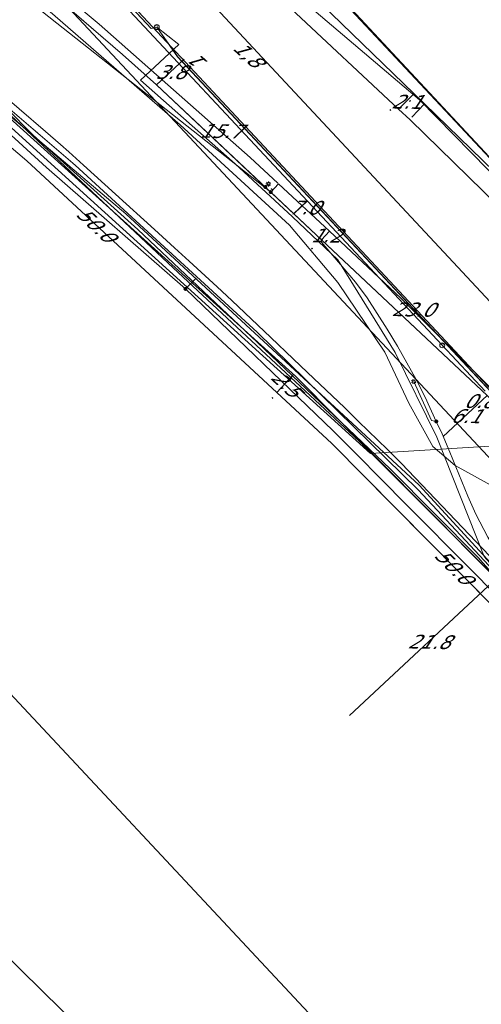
# Model space of a CAD drawing. Header units: metres. Extents: x 124576 to 133557, y 395865 to 402386.
# Tile 265 of 447: x 128809 to 128855, y 401704 to 401803. Entities that reach past the tile are written whole.
import ezdxf
from ezdxf.enums import TextEntityAlignment as Align

# ---------------------------------------------------------------- set-up
doc = ezdxf.new("R2010")
doc.units = ezdxf.units.M
doc.header["$MEASUREMENT"] = 0
for name, color, linetype, lineweight, true_color in [('LG_Datatransport', 3, 'Continuous', 13, 0x00ff00), ('LG_Datatransport_Blauw_Glas_Zuid', 3, 'Continuous', 13, 0x00ff00), ('LG_Datatransport_Bt_Nederland_NV', 3, 'Continuous', 13, 0x00ff00), ('LG_Datatransport_Eurofiber_Nederland_BV', 3, 'Continuous', 13, 0x00ff00), ('LG_Datatransport_KPN_BV', 3, 'Continuous', 13, 0x00ff00), ('LG_Datatransport_Tele2_Nederland_BV', 3, 'Continuous', 13, 0x00ff00), ('LG_Datatransport_Ziggo_BV', 3, 'Continuous', 13, 0x00ff00), ('LG_Gas_Hoge_Druk_Enexis_Netbeheer_BV', 7, 'Continuous', 13, 0xff9b00), ('LG_Laag_Spanning_Enexis_Netbeheer_BV', 7, 'Continuous', 13, 0x960000), ('LG_Midden_Spanning_Enexis_Netbeheer_BV', 7, 'Continuous', 13, 0xd20000), ('LG_Riool_Onder_Druk_New_Water_Business_Tilburg_BV', 5, 'Continuous', 13, 0x0000ff), ('LG_Riool_Vrij_Verval_Gemeente_Tilburg_Ruimtelijke_Uitvoering', 7, 'Continuous', 13, 0xca00a0), ('LG_unet-4_Brabant_Water', 5, 'Continuous', 13, 0x0000ff), ('LG_Water_Gemeente_Tilburg_Ruimtelijke_Uitvoering', 5, 'Continuous', 13, 0x0000ff)]:
    doc.layers.add(name, color=color, linetype=linetype, lineweight=lineweight, true_color=true_color)
for name, color, linetype, lineweight in [('LG_Datatransport_P_Eurofiber_Nederland_BV', 7, 'Continuous', 0), ('LG_Datatransport_P_KPN_BV', 7, 'Continuous', 0), ('LG_Laag_Spanning_P_Enexis_Netbeheer_BV', 7, 'Continuous', 0), ('LG_Midden_Spanning_P_Enexis_Netbeheer_BV', 7, 'Continuous', 0), ('LG_n00003_Spitters_Electrotechniek_BV', 7, 'Continuous', 13), ('MV_Datatransport', 7, 'Continuous', 0), ('MV_Gas_Hoge_Druk', 7, 'Continuous', 0), ('MV_Gas_Hoge_Druk_pijl', 7, 'Continuous', 0), ('MV_Laag_Spanning', 7, 'Continuous', 0), ('MV_Laag_Spanning_lijn', 7, 'Continuous', 0), ('MV_Laag_Spanning_pijl', 7, 'Continuous', 0), ('MV_Midden_Spanning_pijl', 7, 'Continuous', 0)]:
    doc.layers.add(name, color=color, linetype=linetype, lineweight=lineweight)
doc.styles.add('Klic_Annotatie', font='verdanai.ttf', dxfattribs={"oblique": 20, "height": 1.4})

# ---------------------------------------------------------------- blocks, each defined once
blk = doc.blocks.new('Mof')
at = {"layer": 'LG_Laag_Spanning_P_Enexis_Netbeheer_BV'}
h = blk.add_hatch(color=256, dxfattribs=at)
edge = h.paths.add_edge_path()
edge.add_arc((0, 0), 2, 0, 360)
blk = doc.blocks.new('Mof_1')
at = {"layer": 'LG_Midden_Spanning_P_Enexis_Netbeheer_BV'}
h = blk.add_hatch(color=256, dxfattribs=at)
edge = h.paths.add_edge_path()
edge.add_arc((0, 0), 2, 0, 360)
blk = doc.blocks.new('Streetlight')
at = {"layer": 'LG_Laag_Spanning_P_Enexis_Netbeheer_BV'}
for p, q in [((-1.77, 1.77), (-1.06, 1.06)), ((0, 2.5), (0, 1.5)), ((1.77, 1.77), (1.06, 1.06)), ((-1.06, -1.06), (-1.77, -1.77)), ((0, -1.5), (0, -2.5)), ((1.06, -1.06), (1.77, -1.77))]:
    blk.add_line(p, q, dxfattribs=at)
at = {"layer": 'LG_Laag_Spanning_P_Enexis_Netbeheer_BV', "flags": 128}
for points in [[(-2.5, 0), (-1.5, 0)], [(1.5, 0), (2.5, 0)]]:
    blk.add_lwpolyline(points, dxfattribs=at)
at = {"layer": 'LG_Laag_Spanning_P_Enexis_Netbeheer_BV'}
blk.add_circle((0, 0), 1.5, dxfattribs=at)
blk = doc.blocks.new('m_pijl')
at = {"layer": 'MV_Laag_Spanning_pijl'}
blk.add_hatch(color=7, dxfattribs=at).paths.add_polyline_path([(-1, -0.33), (-1, 0), (-1, 0.33), (0, 0)])
at = {"layer": 'MV_Laag_Spanning_pijl', "flags": 128}
blk.add_lwpolyline([(-1, 0), (-1, 0.33), (0, 0), (-1, -0.33), (-1, 0)], close=True, dxfattribs=at)
blk = doc.blocks.new('m_pijl_3')
at = {"layer": 'MV_Gas_Hoge_Druk_pijl'}
blk.add_hatch(color=7, dxfattribs=at).paths.add_polyline_path([(-1, -0.33), (-1, 0), (-1, 0.33), (0, 0)])
at = {"layer": 'MV_Gas_Hoge_Druk_pijl', "flags": 128}
blk.add_lwpolyline([(-1, 0), (-1, 0.33), (0, 0), (-1, -0.33), (-1, 0)], close=True, dxfattribs=at)
blk = doc.blocks.new('Onbekend_3')
at = {"layer": 'LG_Datatransport_P_KPN_BV'}
blk.add_hatch(color=256, dxfattribs=at).paths.add_polyline_path([(-0.25, -1.07, -0.262633), (0.23, 0.15), (0.59, 0.47, 0.379827), (0.7, 1.26), (0.69, 1.26, 0.228508), (-0.03, 1.53), (-0.03, 1.52, 0.459053), (-0.82, 0.79), (-1.29, 0.85, -0.414214), (-0.08, 2, -0.243799), (1.09, 1.52, -0.379827), (0.9, 0.11), (0.54, -0.2, 0.262633), (0.23, -1.08), (-0.17, -1.07)])
blk.add_circle((0, 0), 2.5, dxfattribs=at)
at = {"layer": 'LG_Datatransport_P_KPN_BV', "extrusion": (0, 0, -1)}
blk.add_solid([(0.34, -2.06), (-0.21, -2.06), (0.34, -1.51), (-0.21, -1.51)], dxfattribs=at)
blk = doc.blocks.new('Onbekend_6')
at = {"layer": 'LG_Datatransport_P_Eurofiber_Nederland_BV'}
blk.add_hatch(color=256, dxfattribs=at).paths.add_polyline_path([(-0.25, -1.07, -0.262633), (0.23, 0.15), (0.59, 0.47, 0.379827), (0.7, 1.26), (0.69, 1.26, 0.228508), (-0.03, 1.53), (-0.03, 1.52, 0.459053), (-0.82, 0.79), (-1.29, 0.85, -0.414214), (-0.08, 2, -0.243799), (1.09, 1.52, -0.379827), (0.9, 0.11), (0.54, -0.2, 0.262633), (0.23, -1.08), (-0.17, -1.07)])
blk.add_circle((0, 0), 2.5, dxfattribs=at)
at = {"layer": 'LG_Datatransport_P_Eurofiber_Nederland_BV', "extrusion": (0, 0, -1)}
blk.add_solid([(0.34, -2.06), (-0.21, -2.06), (0.34, -1.51), (-0.21, -1.51)], dxfattribs=at)

msp = doc.modelspace()

# ---------------------------------------------------------------- linework, layer by layer
at = {"layer": 'LG_Datatransport', "flags": 128}
msp.add_lwpolyline([(128888.468, 401648.539), (128806.522, 401736.202), (128806.521, 401736.203), (128806.52, 401736.203), (128806.519, 401736.204), (128806.518, 401736.205), (128806.517, 401736.205), (128806.516, 401736.205), (128806.514, 401736.205), (128806.513, 401736.205), (128806.512, 401736.204), (128806.511, 401736.204), (128806.51, 401736.203), (128806.508, 401736.202), (128746.7, 401680.301)], dxfattribs=at)
at = {"layer": 'LG_Datatransport_Blauw_Glas_Zuid', "flags": 128}
msp.add_lwpolyline([(128807.6, 401793.5), (128824, 401778.1), (128842.8, 401760.6), (128863.5, 401739.9), (128879, 401722.7), (128920.2, 401678.5)], dxfattribs=at)
at = {"layer": 'LG_Datatransport_Bt_Nederland_NV', "flags": 128}
msp.add_lwpolyline([(128807.13, 401794.25), (128809.87, 401791.49), (128820.45, 401781.96), (128832.5, 401770.61), (128845.98, 401757.76), (128854.84, 401748.86), (128860.49, 401742.45), (128873.27, 401728.99), (128900.8, 401699.47)], dxfattribs=at)
msp.add_lwpolyline([(128807.13, 401794.25), (128809.87, 401791.49), (128820.45, 401781.96), (128832.5, 401770.61), (128845.98, 401757.76), (128854.84, 401748.86), (128860.49, 401742.45), (128873.27, 401728.99), (128900.8, 401699.47)], dxfattribs=at)
at = {"layer": 'LG_Datatransport_Eurofiber_Nederland_BV', "flags": 128}
for points in [[(128789.909, 401836.354), (128821.803, 401802.264), (128822.356, 401802.417)], [(128790.264, 401828.627), (128791.759, 401828.273), (128795.059, 401829.164), (128796.832, 401828.955), (128821.803, 401802.264), (128822.356, 401802.417)], [(128796.83, 401828.96), (128813.865, 401810.755), (128821.803, 401802.264), (128822.354, 401802.415)], [(128822.36, 401802.42), (128824.58, 401800.66), (128820.7, 401797.04), (128830.29, 401788.59), (128836.06, 401783.24), (128840.65, 401778.92), (128846.44, 401769.54), (128850.66, 401760.99), (128855.43, 401748.96), (128861.54, 401742.16), (128876.86, 401725.65), (128887.61, 401714.14), (128871.44, 401699.09), (128855.27, 401684.03), (128827.543, 401658.325)], [(128822.36, 401802.42), (128824.58, 401800.66), (128820.7, 401797.04), (128830.29, 401788.59), (128836.06, 401783.24), (128840.65, 401778.92), (128846.44, 401769.54), (128850.66, 401760.99), (128855.43, 401748.96), (128861.54, 401742.16), (128876.86, 401725.65), (128887.61, 401714.14), (128871.44, 401699.09), (128855.27, 401684.03), (128833.42, 401682.85)], [(128822.356, 401802.417), (128824.578, 401800.661), (128820.702, 401797.038), (128830.287, 401788.593), (128836.061, 401783.239), (128840.651, 401778.925), (128846.437, 401769.539), (128850.665, 401760.992), (128855.434, 401748.959), (128861.541, 401742.161), (128876.862, 401725.646), (128887.609, 401714.139)], [(128822.35, 401802.41), (128824.46, 401799.42), (128919.62, 401697.73)], [(128822.35, 401802.41), (128824.46, 401799.42), (128919.62, 401697.73)], [(128822.354, 401802.415), (128824.465, 401799.42), (128919.622, 401697.734)], [(128822.356, 401802.417), (128824.469, 401799.415), (128919.536, 401697.805)], [(128822.36, 401802.42), (128824.47, 401799.41), (128919.54, 401697.81)], [(128736.32, 401778.1), (128736.27, 401778.32), (128833.42, 401682.85)]]:
    msp.add_lwpolyline(points, dxfattribs=at)
at = {"layer": 'LG_Datatransport_KPN_BV'}
msp.add_line((128855.522, 401765.655), (128851.197, 401770.278), dxfattribs=at)
at = {"layer": 'LG_Datatransport_KPN_BV', "flags": 128}
for points in [[(128737.887, 401886.229), (128737.887, 401886.229), (128740.083, 401888.334), (128740.444, 401888.588), (128740.826, 401888.809), (128741.226, 401888.995), (128741.641, 401889.146), (128742.067, 401889.259), (128742.502, 401889.335), (128742.942, 401889.372), (128743.383, 401889.37), (128743.823, 401889.33), (128744.817, 401889.154), (128745.793, 401888.895), (128746.744, 401888.553), (128747.662, 401888.132), (128748.541, 401887.635), (128749.374, 401887.064), (128762.203, 401874.651), (128775.179, 401861.284), (128879.089, 401750), (128879.409, 401749.658), (128883.376, 401745.408)], [(128851.197, 401770.278), (128755.04, 401873.059), (128753.614, 401874.494), (128751.959, 401875.957), (128750.416, 401877.537), (128749.812, 401878.207), (128749.142, 401878.978)], [(128780.098, 401870.413), (128788.155, 401861.896), (128798.909, 401850.528), (128815.617, 401832.5), (128832.896, 401813.855), (128867.08, 401777.365), (128892.496, 401750.001)], [(128893.656, 401749.101), (128892.733, 401750), (128891.265, 401751.432), (128849.907, 401795.781), (128842.005, 401804.253), (128815.617, 401832.5), (128788.155, 401861.896), (128780.151, 401870.463)]]:
    msp.add_lwpolyline(points, dxfattribs=at)
at = {"layer": 'LG_Datatransport_Tele2_Nederland_BV', "flags": 128}
msp.add_lwpolyline([(129000, 401612), (128975, 401638.3), (128971.6, 401640.7), (128965.7, 401643.7), (128960.9, 401645.5), (128955.6, 401646.8), (128950.6, 401649), (128930.1, 401670.4), (128928.7, 401674.2), (128928.1, 401676.9), (128926.5, 401684.4), (128925.4, 401687.3), (128923.5, 401692), (128922, 401693.6), (128920.2, 401697.3), (128916.3, 401701.1), (128915.8, 401701.9), (128870.9, 401750), (128853.9, 401768.2), (128791.8, 401834.7), (128757.4, 401871.2), (128752, 401876.3), (128744.683, 401881.286), (128743.7, 401882.6)], dxfattribs=at)
at = {"layer": 'LG_Datatransport_Ziggo_BV', "flags": 128}
for points in [[(128959.209, 401645.427), (128957.626, 401645.933), (128951.53, 401647.583), (128948.111, 401649.408), (128945.978, 401650.288), (128920.411, 401678.346), (128848.866, 401756.155), (128819.232, 401783.556), (128773.345, 401822.317), (128714.61, 401866.197), (128711.887, 401870.29), (128691.025, 401883.733), (128677.688, 401891.859), (128628.896, 401923.987), (128628.974, 401924.171), (128628.627, 401924.369), (128628.507, 401924.094), (128631.556, 401922.138), (128630.16, 401920.55), (128599.05, 401889.933), (128587.496, 401879.184), (128562.402, 401906.001), (128562.709, 401906.387)], [(128945.978, 401650.288), (128920.411, 401678.346), (128848.866, 401756.155), (128819.232, 401783.556), (128773.345, 401822.317), (128714.61, 401866.197), (128711.887, 401870.29), (128691.025, 401883.733), (128677.688, 401891.859), (128628.896, 401923.987)], [(128945.978, 401650.288), (128920.411, 401678.346), (128848.866, 401756.155), (128819.232, 401783.556), (128773.345, 401822.317), (128714.61, 401866.197), (128711.887, 401870.29), (128691.025, 401883.733), (128677.688, 401891.859), (128628.896, 401923.987)]]:
    msp.add_lwpolyline(points, dxfattribs=at)
at = {"layer": 'LG_Gas_Hoge_Druk_Enexis_Netbeheer_BV', "flags": 128}
msp.add_lwpolyline([(128905.429, 401695.232), (128871.66, 401731.587), (128871.383, 401731.876), (128836.331, 401767.206), (128836.041, 401767.482), (128799.132, 401800.756), (128798.827, 401801.015), (128760.606, 401831.608), (128760.288, 401831.85), (128728.508, 401854.788), (128728.175, 401855.008), (128712.86, 401864.269), (128712.552, 401864.518), (128709.274, 401868.024), (128709.229, 401868.073), (128708.941, 401868.35), (128705.001, 401871.778), (128703.274, 401873.315), (128687.656, 401884.202), (128677.236, 401891.465), (128675.263, 401892.674), (128641.841, 401913.154), (128630.561, 401920.074), (128629.546, 401920.697)], dxfattribs=at)
at = {"layer": 'LG_Laag_Spanning_Enexis_Netbeheer_BV'}
for p, q in [((128833.322, 401786.264), (128833.635, 401786.577)), ((128833.867, 401785.752), (128838.998, 401780.935))]:
    msp.add_line(p, q, dxfattribs=at)
at = {"layer": 'LG_Laag_Spanning_Enexis_Netbeheer_BV', "flags": 128}
for points in [[(128740.909, 401880.912), (128741.617, 401881.038), (128742.684, 401880.322), (128746.215, 401877.951), (128749.745, 401875.58), (128776.933, 401855.897), (128777.001, 401855.848), (128792.964, 401844.291), (128806.642, 401831.511), (128815.378, 401823.348), (128828.034, 401812.833), (128835.134, 401806.798), (128848.914, 401795.083), (128862.767, 401780.941), (128883.354, 401759.925)], [(128729.682, 401866.195), (128729.709, 401866.178), (128745.11, 401855.811), (128755.84, 401848.589), (128760.532, 401845.179), (128768.11, 401839.849), (128773.824, 401835.829), (128788.762, 401824.519), (128790.718, 401822.955), (128806.385, 401810.421), (128812.555, 401805.093), (128818.882, 401799.63), (128822.342, 401796.573), (128833.322, 401786.264), (128833.867, 401785.752), (128838.998, 401780.935), (128855.744, 401765.212), (128862.781, 401757.831)], [(128729.682, 401866.195), (128729.709, 401866.178), (128745.11, 401855.811), (128755.84, 401848.589), (128760.532, 401845.179), (128768.11, 401839.849), (128773.824, 401835.829), (128788.762, 401824.519), (128790.718, 401822.955), (128806.385, 401810.421), (128812.555, 401805.093), (128818.882, 401799.63), (128822.342, 401796.573), (128833.322, 401786.264), (128833.867, 401785.752)], [(128806.385, 401810.421), (128812.555, 401805.093), (128818.882, 401799.63), (128822.342, 401796.573), (128833.322, 401786.264), (128833.867, 401785.752), (128745.11, 401855.811)], [(128883.354, 401759.925), (128862.767, 401780.941), (128848.914, 401795.083), (128835.134, 401806.798), (128828.034, 401812.833), (128815.378, 401823.348), (128806.642, 401831.511)], [(128806.385, 401810.421), (128812.555, 401805.093), (128818.882, 401799.63), (128822.342, 401796.573), (128833.322, 401786.264), (128833.867, 401785.752)], [(128833.867, 401785.752), (128838.998, 401780.935), (128839.001, 401780.818), (128838.998, 401780.697), (128842.429, 401776.67), (128843.619, 401775.068), (128845.643, 401771.922), (128846.673, 401770.209), (128848.575, 401766.819), (128849.48, 401765.038), (128850.599, 401762.594), (128851.178, 401761.33), (128850.599, 401762.594), (128851.178, 401761.33), (128851.971, 401759.495), (128853.779, 401755.059), (128854.608, 401753.241), (128855.797, 401750.892)], [(128838.998, 401780.935), (128839.001, 401780.818), (128838.998, 401780.697), (128842.429, 401776.67), (128843.619, 401775.068), (128845.643, 401771.922), (128846.673, 401770.209), (128848.575, 401766.819), (128849.48, 401765.038), (128850.599, 401762.594), (128851.178, 401761.33), (128851.971, 401759.495), (128853.779, 401755.059), (128854.608, 401753.241), (128855.797, 401750.892), (128856.825, 401749.183), (128859.223, 401745.792), (128860.456, 401744.221), (128863.403, 401740.833), (128864.742, 401739.349), (128865.421, 401738.624), (128885.893, 401716.745), (128900.268, 401701.384)], [(128838.998, 401780.935), (128855.744, 401765.212), (128862.781, 401757.831)], [(128850.599, 401762.594), (128850.118, 401762.683), (128848.32, 401766.609)]]:
    msp.add_lwpolyline(points, dxfattribs=at)
at = {"layer": 'LG_Midden_Spanning_Enexis_Netbeheer_BV'}
msp.add_line((128825.251, 401775.974), (128826.312, 401777.035), dxfattribs=at)
at = {"layer": 'LG_Midden_Spanning_Enexis_Netbeheer_BV', "flags": 128}
for points in [[(128722.99, 401868.517), (128723.66, 401868.471), (128726.491, 401868.175), (128727.112, 401867.947), (128729.466, 401866.341), (128755.84, 401848.589), (128760.532, 401845.179), (128773.824, 401835.829), (128788.762, 401824.519), (128806.385, 401810.421), (128818.882, 401799.63), (128822.342, 401796.573), (128855.744, 401765.212), (128863.791, 401757.416)], [(128722.99, 401868.517), (128723.66, 401868.471), (128726.491, 401868.175), (128727.112, 401867.947), (128729.466, 401866.341), (128755.84, 401848.589), (128760.532, 401845.179), (128773.824, 401835.829), (128788.762, 401824.519), (128806.385, 401810.421), (128818.882, 401799.63), (128822.342, 401796.573), (128855.744, 401765.212), (128863.791, 401757.416)], [(128723.266, 401854.371), (128726.097, 401854.448), (128726.889, 401854.157), (128727.385, 401853.794), (128727.561, 401853.669), (128739.712, 401845.077), (128758.733, 401831.152), (128777.36, 401816.707), (128780.189, 401814.461), (128806.833, 401792.244), (128811.206, 401788.246), (128825.251, 401775.974), (128840.187, 401761.642), (128843.539, 401758.263), (128844.061, 401757.736), (128857.557, 401744.13), (128871.552, 401729.613), (128878.333, 401722.273), (128887.376, 401712.605), (128888.964, 401710.883), (128890.13, 401709.618), (128891.298, 401708.351), (128895.283, 401704.026), (128896.35, 401702.868)], [(128726.097, 401854.448), (128726.889, 401854.157), (128727.385, 401853.794), (128727.561, 401853.669), (128739.712, 401845.077), (128758.733, 401831.152), (128777.36, 401816.707), (128780.189, 401814.461), (128806.833, 401792.244), (128811.206, 401788.246), (128825.251, 401775.974), (128840.187, 401761.642), (128843.539, 401758.263), (128844.061, 401757.736), (128857.557, 401744.13), (128871.552, 401729.613), (128878.333, 401722.273), (128887.376, 401712.605), (128888.964, 401710.883), (128890.13, 401709.618), (128891.298, 401708.351), (128895.283, 401704.026), (128896.35, 401702.868)], [(128727.385, 401853.794), (128727.561, 401853.669), (128739.712, 401845.077), (128758.733, 401831.152), (128777.36, 401816.707), (128780.189, 401814.461), (128806.833, 401792.244), (128811.206, 401788.246), (128825.251, 401775.974)], [(128727.385, 401853.794), (128727.561, 401853.669), (128739.712, 401845.077), (128758.733, 401831.152), (128777.36, 401816.707), (128780.189, 401814.461), (128806.833, 401792.244), (128811.206, 401788.246), (128825.251, 401775.974)], [(128727.385, 401853.794), (128727.561, 401853.669), (128739.712, 401845.077), (128758.733, 401831.152), (128777.36, 401816.707), (128780.189, 401814.461), (128806.833, 401792.244), (128811.206, 401788.246), (128825.251, 401775.974)], [(128727.385, 401853.794), (128727.561, 401853.669), (128739.712, 401845.077), (128758.733, 401831.152), (128777.36, 401816.707), (128780.189, 401814.461), (128806.833, 401792.244), (128811.206, 401788.246), (128825.251, 401775.974)], [(128805.753, 401796.456), (128811.115, 401791.865), (128812.626, 401790.555), (128813.466, 401789.818), (128814.958, 401788.485), (128818.177, 401785.556), (128822.119, 401781.97), (128824.142, 401780.129), (128825.619, 401778.781), (128828.461, 401776.183), (128829.925, 401774.82), (128833.89, 401771.056), (128836.142, 401768.919), (128837.591, 401767.539), (128841.309, 401763.987), (128842.748, 401762.598), (128845.665, 401759.755), (128847.072, 401758.334), (128853.908, 401751.19), (128858.715, 401746.166)], [(128805.753, 401796.456), (128811.115, 401791.865), (128812.626, 401790.555), (128813.466, 401789.818), (128814.958, 401788.485), (128818.177, 401785.556), (128822.119, 401781.97), (128824.142, 401780.129), (128825.619, 401778.781), (128828.461, 401776.183), (128829.925, 401774.82), (128833.89, 401771.056), (128836.142, 401768.919), (128837.591, 401767.539), (128841.309, 401763.987), (128842.748, 401762.598), (128845.665, 401759.755), (128847.072, 401758.334), (128853.908, 401751.19), (128858.715, 401746.166)], [(128805.753, 401796.456), (128811.115, 401791.865), (128812.626, 401790.555), (128813.466, 401789.818), (128814.958, 401788.485), (128818.177, 401785.556), (128822.119, 401781.97), (128824.142, 401780.129), (128825.619, 401778.781), (128828.461, 401776.183), (128829.925, 401774.82), (128833.89, 401771.056), (128836.142, 401768.919), (128837.591, 401767.539), (128841.309, 401763.987), (128842.748, 401762.598), (128845.665, 401759.755), (128847.072, 401758.334), (128853.908, 401751.19), (128858.715, 401746.166)], [(128858.715, 401746.166), (128853.908, 401751.19), (128847.072, 401758.334), (128845.665, 401759.755), (128842.748, 401762.598), (128841.309, 401763.987), (128837.591, 401767.539), (128836.142, 401768.919), (128833.89, 401771.056), (128829.925, 401774.82), (128828.461, 401776.183), (128825.619, 401778.781), (128824.142, 401780.129), (128822.119, 401781.97), (128818.177, 401785.556), (128814.958, 401788.485), (128813.466, 401789.818), (128812.626, 401790.555), (128811.115, 401791.865), (128805.753, 401796.456)], [(128858.715, 401746.166), (128853.908, 401751.19), (128847.072, 401758.334), (128845.665, 401759.755), (128842.748, 401762.598), (128841.309, 401763.987), (128837.591, 401767.539), (128836.142, 401768.919), (128833.89, 401771.056), (128829.925, 401774.82), (128828.461, 401776.183), (128825.619, 401778.781), (128824.142, 401780.129), (128822.119, 401781.97), (128818.177, 401785.556), (128814.958, 401788.485), (128813.466, 401789.818), (128812.626, 401790.555), (128811.115, 401791.865), (128805.753, 401796.456)], [(128858.715, 401746.166), (128853.908, 401751.19), (128847.072, 401758.334), (128845.665, 401759.755), (128842.748, 401762.598), (128841.309, 401763.987), (128837.591, 401767.539), (128836.142, 401768.919), (128833.89, 401771.056), (128829.925, 401774.82), (128828.461, 401776.183), (128825.619, 401778.781), (128824.142, 401780.129), (128822.119, 401781.97), (128818.177, 401785.556), (128814.958, 401788.485), (128813.466, 401789.818), (128812.626, 401790.555), (128811.115, 401791.865), (128805.753, 401796.456)], [(128805.753, 401796.456), (128811.115, 401791.865), (128812.626, 401790.555), (128813.466, 401789.818), (128814.958, 401788.485), (128818.177, 401785.556), (128822.119, 401781.97), (128824.142, 401780.129), (128825.619, 401778.781), (128828.461, 401776.183), (128829.925, 401774.82), (128833.89, 401771.056), (128836.142, 401768.919), (128837.591, 401767.539), (128841.309, 401763.987), (128842.748, 401762.598), (128845.665, 401759.755), (128847.072, 401758.334), (128853.908, 401751.19), (128858.715, 401746.166)], [(128806.833, 401792.244), (128811.206, 401788.246), (128825.251, 401775.974), (128840.187, 401761.642), (128843.539, 401758.263), (128844.061, 401757.736), (128857.557, 401744.13), (128871.552, 401729.613), (128878.333, 401722.273), (128887.376, 401712.605), (128888.964, 401710.883), (128890.13, 401709.618), (128891.298, 401708.351), (128895.283, 401704.026), (128896.35, 401702.868)], [(128806.833, 401792.244), (128811.206, 401788.246), (128825.251, 401775.974), (128840.187, 401761.642), (128843.539, 401758.263), (128844.061, 401757.736), (128857.557, 401744.13), (128871.552, 401729.613), (128878.333, 401722.273), (128887.376, 401712.605), (128888.964, 401710.883), (128890.13, 401709.618), (128891.298, 401708.351), (128895.283, 401704.026), (128896.35, 401702.868)], [(128806.833, 401792.244), (128811.206, 401788.246), (128825.251, 401775.974), (128840.187, 401761.642), (128843.539, 401758.263), (128844.061, 401757.736), (128857.557, 401744.13), (128871.552, 401729.613), (128878.333, 401722.273), (128887.376, 401712.605), (128888.964, 401710.883), (128890.13, 401709.618), (128891.298, 401708.351), (128895.283, 401704.026), (128896.35, 401702.868)], [(128806.833, 401792.244), (128811.206, 401788.246), (128825.251, 401775.974), (128840.187, 401761.642), (128843.539, 401758.263), (128844.061, 401757.736), (128857.557, 401744.13), (128871.552, 401729.613), (128878.333, 401722.273), (128887.376, 401712.605), (128888.964, 401710.883), (128890.13, 401709.618), (128891.298, 401708.351), (128895.283, 401704.026), (128896.35, 401702.868)], [(128825.251, 401775.974), (128840.187, 401761.642), (128843.539, 401758.263), (128844.061, 401757.736), (128857.557, 401744.13), (128871.552, 401729.613), (128878.333, 401722.273), (128887.376, 401712.605), (128888.964, 401710.883), (128890.13, 401709.618), (128891.298, 401708.351), (128895.283, 401704.026)], [(128825.251, 401775.974), (128840.187, 401761.642), (128843.539, 401758.263), (128844.061, 401757.736), (128857.557, 401744.13), (128871.552, 401729.613), (128878.333, 401722.273), (128887.376, 401712.605), (128888.964, 401710.883), (128890.13, 401709.618), (128891.298, 401708.351), (128895.283, 401704.026)], [(128825.251, 401775.974), (128840.187, 401761.642), (128843.539, 401758.263), (128844.061, 401757.736), (128857.557, 401744.13), (128871.552, 401729.613), (128878.333, 401722.273), (128887.376, 401712.605), (128888.964, 401710.883), (128890.13, 401709.618), (128891.298, 401708.351), (128895.283, 401704.026)], [(128825.251, 401775.974), (128840.187, 401761.642), (128843.539, 401758.263), (128844.061, 401757.736), (128857.557, 401744.13), (128871.552, 401729.613), (128878.333, 401722.273), (128887.376, 401712.605), (128888.964, 401710.883), (128890.13, 401709.618)]]:
    msp.add_lwpolyline(points, dxfattribs=at)
at = {"layer": 'LG_n00003_Spitters_Electrotechniek_BV'}
for p, q in [((128814.106, 401788.457), (128791.851, 401807.548)), ((128791.851, 401807.548), (128814.106, 401788.457)), ((128814.106, 401788.457), (128791.851, 401807.548)), ((128832.502, 401771.599), (128814.106, 401788.457)), ((128814.106, 401788.457), (128832.502, 401771.599)), ((128832.502, 401771.599), (128814.106, 401788.457)), ((128848.764, 401755.681), (128832.502, 401771.599)), ((128832.502, 401771.599), (128848.764, 401755.681)), ((128848.764, 401755.681), (128832.502, 401771.599)), ((128861.561, 401741.96), (128848.764, 401755.681)), ((128848.764, 401755.681), (128861.561, 401741.96)), ((128861.561, 401741.96), (128848.764, 401755.681))]:
    msp.add_line(p, q, dxfattribs=at)
at = {"layer": 'LG_Riool_Onder_Druk_New_Water_Business_Tilburg_BV', "flags": 128}
msp.add_lwpolyline([(128924.751, 401683.924), (128918.313, 401691.017), (128900.728, 401709.541), (128870.467, 401742.036), (128859.283, 401754.409), (128852.511, 401758.134), (128850.234, 401760.069), (128847.837, 401764.452), (128845.399, 401769.6), (128840.662, 401776.612), (128835.76, 401782.41), (128824.725, 401792.56), (128806.134, 401808.717), (128788.117, 401822.675), (128758.752, 401844.554), (128757.405, 401845.514), (128750.156, 401850.433), (128745.778, 401853.102), (128740.131, 401856.18), (128734.909, 401859.357), (128733.377, 401861.303)], dxfattribs=at)
at = {"layer": 'LG_Riool_Vrij_Verval_Gemeente_Tilburg_Ruimtelijke_Uitvoering'}
msp.add_line((128848.117, 401793.302), (128849.407, 401794.669), dxfattribs=at)
at = {"layer": 'LG_Riool_Vrij_Verval_Gemeente_Tilburg_Ruimtelijke_Uitvoering', "flags": 128}
msp.add_lwpolyline([(128872.43, 401770.91), (128861.16, 401783.24), (128849.41, 401794.67), (128837.9, 401805.85)], dxfattribs=at)
at = {"layer": 'LG_unet-4_Brabant_Water', "flags": 128}
msp.add_lwpolyline([(128858.73, 401760.26), (128843.96, 401759.35), (128806.19, 401793.54)], dxfattribs=at)
at = {"layer": 'LG_Water_Gemeente_Tilburg_Ruimtelijke_Uitvoering', "flags": 128}
msp.add_lwpolyline([(128999.811, 401604.982), (128996.346, 401608.696), (128898.077, 401713.907), (128867.5, 401746.584), (128758.981, 401862.556)], dxfattribs=at)
at = {"layer": 'MV_Gas_Hoge_Druk_pijl'}
msp.add_line((128834.492, 401765.513), (128836.19, 401767.348), dxfattribs=at)
at = {"layer": 'MV_Gas_Hoge_Druk_pijl', "flags": 128}
for points in [[(128834.492, 401765.513), (128809.219, 401788.903), (128797.363, 401798.986)], [(128869.699, 401730.025), (128863.167, 401736.996), (128840.054, 401760.365), (128834.492, 401765.513)]]:
    msp.add_lwpolyline(points, dxfattribs=at)
at = {"layer": 'MV_Laag_Spanning_lijn'}
msp.add_line((128834.65, 401786.592), (128833.867, 401785.752), dxfattribs=at)
at = {"layer": 'MV_Laag_Spanning_pijl'}
for p, q in [((128822.342, 401796.573), (128825.123, 401799.175)), ((128846.793, 401794.128), (128848.274, 401795.617)), ((128839.797, 401781.792), (128834.655, 401786.588)), ((128839.797, 401781.792), (128838.999, 401780.934)), ((128851.302, 401761.056), (128855.744, 401765.212)), ((128841.84, 401732.907), (128857.772, 401747.758))]:
    msp.add_line(p, q, dxfattribs=at)
at = {"layer": 'MV_Laag_Spanning_pijl', "flags": 128}
for points in [[(128822.903, 401797.098), (128816.529, 401802.72), (128800.621, 401815.959), (128789.495, 401824.628), (128789.159, 401824.89)], [(128814.363, 401823.11), (128823.585, 401815.244), (128835.901, 401804.284), (128846.793, 401794.128)], [(128822.903, 401797.098), (128831.799, 401789.251), (128834.59, 401786.648)], [(128846.793, 401794.128), (128847.948, 401793.051), (128859.733, 401781.522), (128871.222, 401769.783), (128881.253, 401759.026), (128881.751, 401758.492)], [(128856.319, 401765.75), (128847.021, 401775.055), (128839.797, 401781.792)]]:
    msp.add_lwpolyline(points, dxfattribs=at)
at = {"layer": 'MV_Midden_Spanning_pijl', "flags": 128}
msp.add_lwpolyline([(128842.843, 401757.545), (128863.167, 401736.996), (128877.593, 401721.6)], dxfattribs=at)

# ---------------------------------------------------------------- block references
at = {"layer": 'LG_Datatransport_P_Eurofiber_Nederland_BV', "xscale": 0.1, "yscale": 0.1, "zscale": 0.1}
msp.add_blockref('Onbekend_6', (128822.356, 401802.417), dxfattribs=at)
at = {"layer": 'LG_Datatransport_P_KPN_BV', "xscale": 0.1, "yscale": 0.1, "zscale": 0.1}
msp.add_blockref('Onbekend_3', (128851.197, 401770.278), dxfattribs=at)
msp.add_blockref('Onbekend_3', (128851.197, 401770.278), dxfattribs=at)
at = {"layer": 'LG_Laag_Spanning_P_Enexis_Netbeheer_BV', "xscale": 0.1, "yscale": 0.1, "zscale": 0.1}
for name, p, rotation in [('Streetlight', (128833.635, 401786.577), 315), ('Mof', (128833.867, 401785.752), 1), ('Streetlight', (128848.32, 401766.609), 245)]:
    msp.add_blockref(name, p, dxfattribs=dict(at, rotation=rotation))
for p in [(128833.322, 401786.264), (128850.599, 401762.594)]:
    msp.add_blockref('Mof', p, dxfattribs=at)
at = {"layer": 'LG_Midden_Spanning_P_Enexis_Netbeheer_BV', "xscale": 0.1, "yscale": 0.1, "zscale": 0.1, "rotation": 1}
msp.add_blockref('Mof_1', (128825.251, 401775.974), dxfattribs=at)
msp.add_blockref('Mof_1', (128825.251, 401775.974), dxfattribs=at)
msp.add_blockref('Mof_1', (128825.251, 401775.974), dxfattribs=at)
at = {"layer": 'MV_Gas_Hoge_Druk_pijl', "xscale": 0.1, "yscale": 0.1, "zscale": 0.1}
for p, rotation in [((128836, 401767), 47), ((128834, 401765), 137)]:
    msp.add_blockref('m_pijl_3', p, dxfattribs=dict(at, rotation=rotation))
at = {"layer": 'MV_Laag_Spanning_pijl', "xscale": 0.1, "yscale": 0.1, "zscale": 0.1}
for p, rotation in [((128825, 401799), 43), ((128848, 401795), 45), ((128846, 401794), 318), ((128834, 401786), 317.0000000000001), ((128834, 401786), 136), ((128839, 401781), 136), ((128838, 401780), 228), ((128855, 401765), 43)]:
    msp.add_blockref('m_pijl', p, dxfattribs=dict(at, rotation=rotation))

# ---------------------------------------------------------------- texts
at = {"layer": 'MV_Datatransport', "style": 'Klic_Annotatie', "oblique": 20}
for s, rotation, p in [('1,8', 317.4, (128831.506, 401799.732)), ('1', 138.5, (128826.759, 401798.683))]:
    msp.add_text(s, height=1.4, rotation=rotation, dxfattribs=at).set_placement(p, align=Align.MIDDLE_CENTER)
at = {"layer": 'MV_Gas_Hoge_Druk', "style": 'Klic_Annotatie', "oblique": 20}
for s, rotation, p in [('50.0', 317, (128816.144, 401782.494)), ('2.5', 317, (128835.341, 401766.431)), ('50.0', 315, (128852.305, 401747.979))]:
    msp.add_text(s, height=1.4, rotation=rotation, dxfattribs=at).set_placement(p, align=Align.MIDDLE_CENTER)
at = {"layer": 'MV_Laag_Spanning', "style": 'Klic_Annotatie', "oblique": 20}
for s, p in [('3.8', (128823.733, 401797.874)), ('2.1', (128847.534, 401794.873)), ('15.7', (128828.782, 401791.912)), ('7.0', (128837.226, 401784.19)), ('1.2', (128839.398, 401781.363)), ('23.0', (128848.179, 401773.896)), ('0.8', (128854.863, 401764.638)), ('6.1', (128853.523, 401763.134)), ('21.8', (128849.806, 401740.333))]:
    msp.add_text(s, height=1.4, rotation=359, dxfattribs=at).set_placement(p, align=Align.MIDDLE_CENTER)

doc.saveas('drawing.dxf')
